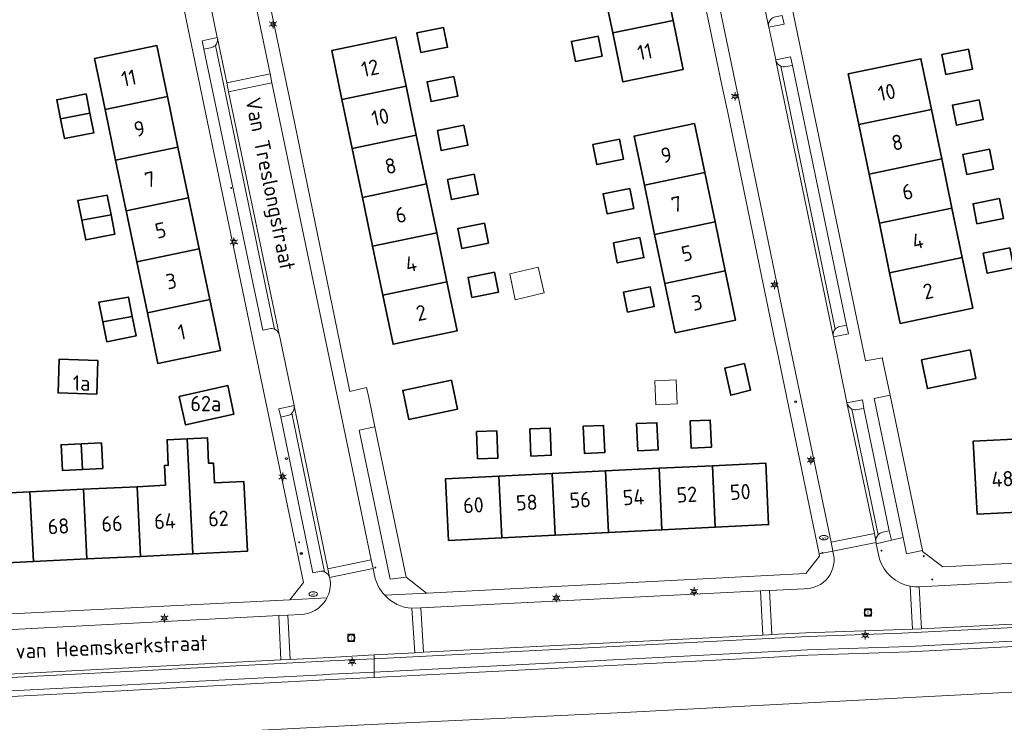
# Model space of a CAD drawing. Header units: metres. Extents: x 140853 to 145288, y 474558 to 480269.
# Tile 259 of 428: x 143668 to 143783, y 478928 to 479011. Entities that reach past the tile are written whole.
import ezdxf
from ezdxf.enums import TextEntityAlignment as Align
from ezdxf.lldxf.tags import DXFTag

# ---------------------------------------------------------------- set-up
doc = ezdxf.new("R2010")
doc.units = ezdxf.units.M
doc.header["$MEASUREMENT"] = 0
doc.linetypes.add('AM-AS', pattern=[16, 10, -2, 2, -2])
for name, color, linetype, lineweight in [('B-WE-AM-AS_SPOOR_RAIL-G', 10, 'AM-AS', 18), ('B-WE-GR-BEPLANTING_CULTUUR_BOSPLANTSOEN-G', 90, 'GR-PLANTSOEN', 18), ('B-WE-GR-BEPLANTING_CULTUUR_HEESTERS-G', 90, 'Continuous', 18), ('B-WE-GR-GROENVOORZIENING-G', 80, 'Continuous', 18), ('B-WE-IE-TERREINAFSCHEIDING_KUNSTMATIG_HEKWERK-G', 20, 'IE-TERREINAFSCHEIDING-KUNSTMATIG', 18), ('B-WE-IE-TERREINAFSCHEIDING_KUNSTMATIG_MUUR-G', 90, 'IE-TERREINAFSCHEIDING-KUNSTMATIG-DICHT', 18), ('B-WE-KL-DATA_CAI-S', 90, 'KL-CAI-N', 18), ('B-WE-KL-ET_LS_OV_LICHTMAST-S', 190, 'Continuous', 18), ('B-WE-KL-WATER_BRANDLEIDING_PUT-S', 150, 'Continuous', 18), ('B-WE-KL-WATER_PUT-S', 170, 'Continuous', 18), ('B-WE-OG-BEBOUWING-G', 7, 'Continuous', 35), ('B-WE-OG-BEBOUWING_BIJGEBOUW-G', 7, 'Continuous', 18), ('B-WE-OG-BEBOUWING_HUISNUMMER-T18', 10, 'Continuous', 18), ('B-WE-OG-BEBOUWING_STRAATNAAM-T18', 10, 'Continuous', 18), ('B-WE-OG-TERREIN_ERF-G', 7, 'Continuous', 18), ('B-WE-RI-GWA_RIOOLPUT-S', 30, 'Continuous', 18), ('B-WE-VH-GOOT-G', 170, 'Continuous', 18), ('B-WE-VH-VERHARDING_BETONSTRAATSTEEN-G', 252, 'Continuous', 18), ('B-WE-VH-VERHARDING_TEGEL-G', 252, 'Continuous', 18), ('X-XX-XX-ALGEMEEN-S', 7, 'Continuous', 18)]:
    doc.layers.add(name, color=color, linetype=linetype, lineweight=lineweight)
doc.styles.add('NLCS-ISO', font='txt')
doc.styles.get("Standard").update_dxf_attribs({"font": 'arial.ttf'})
doc.linetypes.add('GR-PLANTSOEN', pattern='A,0,[179,NLCS.shx,S=2,R=0,X=0,Y=0],-4', length=4)
doc.linetypes.add('IE-TERREINAFSCHEIDING-KUNSTMATIG', pattern='A,4,[82,NLCS.shx,S=0.75,R=90,X=0,Y=0],4,-2', length=10)
doc.linetypes.add('IE-TERREINAFSCHEIDING-KUNSTMATIG-DICHT', pattern='A,8,-1,[82,NLCS.shx,S=0.75,R=90,X=0,Y=0],-1', length=10)
tags = doc.linetypes.add('KL-CAI-N', pattern='A,4,-1,[101,NLCS.shx,S=0.5,R=0,X=0,Y=0],-1,4,-1,["C",Standard,S=1,R=0,X=-0.25,Y=-0.5],-1.5', length=12.5).pattern_tags.tags
tags[18] = DXFTag(74, 10)

# ---------------------------------------------------------------- blocks, each defined once
blk = doc.blocks.new('SIE-WEG_AFVALBAK_TYPE_01')
for radius in [0.25, 0.156]:
    blk.add_circle((0, 0), radius)
blk = doc.blocks.new('SKL-DATA_TERREINKAST-SO')
for q in [(-0.2, 0.2), (0.2, 0.2)]:
    blk.add_line((0, -0.21), q)
at = {"flags": 128}
blk.add_lwpolyline([(0.63, 0.35), (-0.63, 0.35), (-0.63, -0.35), (0.63, -0.35)], close=True, dxfattribs=at)
at = {"style": 'NLCS-ISO'}
blk.add_attdef('TYPE', text='', height=0.35, dxfattribs=at).set_placement((-0.03, 0.69), align=Align.MIDDLE_CENTER)
blk = doc.blocks.new('B-SIE-WEG_LICHTMAST-SO')
at = {"ltscale": 0.1}
for p, q in [((-1.1, 0.63), (-2.19, 1.27)), ((0, 1.27), (0, 2.53)), ((1.1, 0.63), (2.19, 1.27)), ((-1.1, -0.63), (-2.19, -1.27)), ((0, -1.27), (0, -2.53)), ((1.1, -0.63), (2.19, -1.27))]:
    blk.add_line(p, q, dxfattribs=at)
at = {"flags": 128}
for points in [[(-1.16, 0.5), (1.16, 0.5)], [(-1.16, -0.5), (1.16, -0.5)]]:
    blk.add_lwpolyline(points, dxfattribs=at)
at = {"ltscale": 0.1}
blk.add_circle((0, 0), 1.27, dxfattribs=at)
at = {"style": 'NLCS-ISO'}
blk.add_attdef('TYPE', text='', height=1.8, dxfattribs=at).set_placement((0, 2.53), align=Align.BOTTOM_CENTER)
blk = doc.blocks.new('SKL-WATERLEIDINGPUT-SO')
at = {"color": 0, "linetype": 'ByBlock', "lineweight": 18}
blk.add_ellipse((0, 0), major_axis=(2.5, 0), ratio=0.54, dxfattribs=at)
at = {"color": 0, "linetype": 'ByBlock', "lineweight": 18, "style": 'NLCS-ISO'}
blk.add_text('wl', height=1.8, dxfattribs=at).set_placement((0, 0), align=Align.MIDDLE_CENTER)
blk = doc.blocks.new('SRI-PUT_INSPECTIE-SO')
at = {"lineweight": -3, "flags": 128}
blk.add_lwpolyline([(-2, -2), (2, -2), (2, 2), (-2, 2)], close=True, dxfattribs=at)
at = {"lineweight": -3, "ltscale": 1.5}
blk.add_circle((0, 0), 2, dxfattribs=at)
at = {"ltscale": 0.1, "style": 'NLCS-ISO'}
blk.add_text('I', height=2.5, dxfattribs=at).set_placement((0, -0.01), align=Align.MIDDLE_CENTER)
blk = doc.blocks.new('SIE-WEG_STRAATPOT_BRANDKRAAN-SO')
blk.add_ellipse((0, 0), major_axis=(-0.729, 0), ratio=0.685994)
at = {"style": 'NLCS-ISO'}
blk.add_text('BR', height=0.4, dxfattribs=at).set_placement((-0.3, -0.15))

msp = doc.modelspace()

# ---------------------------------------------------------------- linework, layer by layer
at = {"layer": 'B-WE-AM-AS_SPOOR_RAIL-G', "ltscale": 0.2, "flags": 128}
msp.add_lwpolyline([(143692.079, 479002.438), (143691.871, 479003.491)], dxfattribs=at)
at = {"layer": 'B-WE-GR-BEPLANTING_CULTUUR_BOSPLANTSOEN-G', "ltscale": 0.2, "flags": 128}
msp.add_lwpolyline([(143839.13, 478934.57), (143798.346, 478932.597), (143752.719, 478930.184), (143738.605, 478929.438), (143708.01, 478927.981), (143659.155, 478925.431), (143601.586, 478922.733), (143601.828, 478917.027), (143601.759, 478916.487), (143839.195, 478928.205), (143839.371, 478927.73), (143841.714, 478928.603), (143846.49, 478930.366), (143844.836, 478934.846), (143839.13, 478934.57)], close=True, dxfattribs=at)
at = {"layer": 'B-WE-GR-BEPLANTING_CULTUUR_HEESTERS-G', "ltscale": 0.2, "flags": 128}
for points in [[(143773.659, 478948.487), (143769.856, 478966.762), (143767.993, 478966.357), (143771.4, 478950.016), (143771.799, 478948.1), (143773.659, 478948.487)], [(143709.292, 478963.056), (143707.423, 478962.632), (143711.08, 478945.136), (143712.941, 478945.346), (143709.292, 478963.056)]]:
    msp.add_lwpolyline(points, close=True, dxfattribs=at)
msp.add_lwpolyline([(143708.01, 478927.981), (143738.605, 478929.438), (143752.719, 478930.184), (143798.346, 478932.597), (143839.13, 478934.57), (143837.245, 478943.318), (143837.245, 478943.318), (143837.281, 478943.33), (143836.94, 478944.328), (143824.423, 478940.087), (143824.423, 478940.087, -0.0447731), (143820.309, 478939.123), (143820.309, 478939.123), (143819.021, 478938.978), (143772.136, 478936.56), (143760.191, 478936.168), (143755.524, 478935.93), (143709.181, 478933.564), (143704.162, 478933.307), (143677.965, 478931.895), (143658.853, 478930.944), (143636.609, 478929.789), (143597.571, 478927.808)], format="xyb", dxfattribs=at)
at = {"layer": 'B-WE-GR-GROENVOORZIENING-G', "ltscale": 0.2, "flags": 128}
for points in [[(143755.577, 479010.159), (143755.606, 479010.021), (143757.381, 479010.401), (143757.156, 479011.419), (143756.391, 479011.255), (143756.391, 479011.255, 0.1702062), (143755.823, 479010.946), (143755.823, 479010.946, 0.221314), (143755.577, 479010.159)], [(143690.753, 479008.82), (143688.959, 479008.444), (143689.181, 479007.434), (143689.955, 479007.612), (143689.955, 479007.612, 0.1702006), (143690.52, 479007.898), (143690.52, 479007.898, 0.23198), (143690.778, 479008.7), (143690.778, 479008.7), (143690.753, 479008.82)], [(143757.585, 479005.394), (143758.362, 479005.535), (143758.164, 479006.562), (143756.419, 479006.174), (143756.432, 479006.112), (143756.432, 479006.112, 0.2368501), (143756.996, 479005.447), (143756.996, 479005.447, 0.1546224), (143757.585, 479005.394)], [(143763.156, 478973.736), (143763.182, 478973.61), (143764.949, 478973.972), (143764.726, 478974.976), (143763.948, 478974.816), (143763.948, 478974.816, 0.1621129), (143763.412, 478974.531), (143763.412, 478974.531, 0.2290754), (143763.156, 478973.736)], [(143699.777, 478965.531), (143698, 478965.172), (143698.222, 478964.176), (143698.995, 478964.351), (143698.995, 478964.351, 0.1598226), (143699.533, 478964.639), (143699.533, 478964.639, 0.2386877), (143699.786, 478965.489), (143699.786, 478965.489), (143699.777, 478965.531)], [(143765.991, 478965.056), (143766.758, 478965.208), (143766.595, 478966.229), (143764.77, 478965.855), (143764.77, 478965.855, 0.172969), (143765.367, 478965.122), (143765.367, 478965.122, 0.1538204), (143765.991, 478965.056)], [(143769.764, 478950.806), (143768.993, 478950.636), (143768.993, 478950.636, 0.168697), (143768.442, 478950.345), (143768.442, 478950.345, 0.222226), (143768.193, 478949.576), (143768.193, 478949.576), (143768.222, 478949.433), (143768.228, 478949.291), (143770.027, 478949.702), (143769.764, 478950.806)]]:
    msp.add_lwpolyline(points, format="xyb", close=True, dxfattribs=at)
at = {"layer": 'B-WE-IE-TERREINAFSCHEIDING_KUNSTMATIG_HEKWERK-G', "ltscale": 0.2, "flags": 128}
for points in [[(143839.13, 478934.57), (143798.346, 478932.597), (143752.719, 478930.184)], [(143752.719, 478930.184), (143738.605, 478929.438), (143708.01, 478927.981), (143659.155, 478925.431), (143601.586, 478922.733), (143601.828, 478917.027)]]:
    msp.add_lwpolyline(points, dxfattribs=at)
at = {"layer": 'B-WE-IE-TERREINAFSCHEIDING_KUNSTMATIG_MUUR-G', "ltscale": 0.2, "flags": 128}
for points in [[(143769.856, 478966.762), (143773.659, 478948.487)], [(143712.941, 478945.346), (143709.292, 478963.056)]]:
    msp.add_lwpolyline(points, dxfattribs=at)
at = {"layer": 'B-WE-OG-BEBOUWING-G', "ltscale": 0.2, "flags": 128}
for points in [[(143743.14, 479016.601), (143736.041, 479015.125), (143737.239, 479009.361), (143744.338, 479010.836), (143743.14, 479016.601)], [(143737.239, 479009.361), (143738.437, 479003.596), (143745.536, 479005.071), (143744.338, 479010.836), (143737.239, 479009.361)], [(143717.35, 479010.008), (143714.222, 479009.381), (143714.682, 479007.036), (143717.819, 479007.664), (143717.35, 479010.008)], [(143712.948, 479003.108), (143711.747, 479008.864), (143704.2, 479007.287), (143705.403, 479001.531), (143712.948, 479003.108)], [(143735.517, 479008.982), (143732.389, 479008.356), (143732.848, 479006.011), (143735.986, 479006.639), (143735.517, 479008.982)], [(143684.893, 479001.878), (143683.645, 479007.867), (143676.312, 479006.339), (143677.558, 479000.35), (143684.893, 479001.878)], [(143779.077, 479007.458), (143775.949, 479006.832), (143776.408, 479004.486), (143779.546, 479005.115), (143779.077, 479007.458)], [(143766.173, 478998.581), (143774.71, 479000.358), (143773.47, 479006.315), (143764.933, 479004.538), (143766.173, 478998.581)], [(143718.551, 479004.252), (143715.423, 479003.625), (143715.883, 479001.28), (143719.021, 479001.908), (143718.551, 479004.252)], [(143714.15, 478997.352), (143712.948, 479003.108), (143705.403, 479001.531), (143706.606, 478995.776), (143714.15, 478997.352)], [(143675.78, 478999.903), (143675.323, 479002.186), (143671.881, 479001.496), (143672.328, 478999.261), (143675.78, 478999.903)], [(143686.13, 478995.942), (143684.893, 479001.878), (143677.558, 479000.35), (143678.794, 478994.412), (143686.13, 478995.942)], [(143780.317, 479001.501), (143777.189, 479000.875), (143777.649, 478998.529), (143780.786, 478999.158), (143780.317, 479001.501)], [(143775.921, 478994.543), (143774.71, 479000.358), (143766.173, 478998.581), (143767.384, 478992.766), (143775.921, 478994.543)], [(143675.78, 478999.903), (143672.328, 478999.261), (143672.795, 478996.931), (143676.237, 478997.62), (143675.78, 478999.903)], [(143719.752, 478998.496), (143716.625, 478997.869), (143717.084, 478995.524), (143720.222, 478996.152), (143719.752, 478998.496)], [(143740.965, 478991.445), (143748.063, 478992.926), (143746.856, 478998.706), (143739.759, 478997.225), (143740.965, 478991.445)], [(143707.809, 478990.02), (143715.351, 478991.596), (143714.15, 478997.352), (143706.606, 478995.776), (143707.809, 478990.02)], [(143738.035, 478996.853), (143734.907, 478996.226), (143735.366, 478993.881), (143738.504, 478994.509), (143738.035, 478996.853)], [(143687.377, 478989.958), (143686.13, 478995.942), (143678.794, 478994.412), (143680.039, 478988.429), (143687.377, 478989.958)], [(143781.528, 478995.686), (143778.4, 478995.059), (143778.859, 478992.714), (143781.997, 478993.342), (143781.528, 478995.686)], [(143768.59, 478986.97), (143777.127, 478988.747), (143775.921, 478994.543), (143767.384, 478992.766), (143768.59, 478986.97)], [(143720.954, 478992.74), (143717.826, 478992.113), (143718.286, 478989.768), (143721.423, 478990.396), (143720.954, 478992.74)], [(143742.172, 478985.664), (143749.269, 478987.145), (143748.063, 478992.926), (143740.965, 478991.445), (143742.172, 478985.664)], [(143715.351, 478991.596), (143707.809, 478990.02), (143709.012, 478984.264), (143716.552, 478985.84), (143715.351, 478991.596)], [(143739.241, 478991.072), (143736.113, 478990.446), (143736.573, 478988.1), (143739.711, 478988.729), (143739.241, 478991.072)], [(143674.809, 478987.339), (143678.261, 478987.981), (143677.804, 478990.263), (143674.343, 478989.668), (143674.809, 478987.339)], [(143688.624, 478983.975), (143687.377, 478989.958), (143680.039, 478988.429), (143681.284, 478982.445), (143688.624, 478983.975)], [(143782.734, 478989.89), (143779.607, 478989.263), (143780.066, 478986.918), (143783.204, 478987.547), (143782.734, 478989.89)], [(143777.127, 478988.747), (143768.59, 478986.97), (143769.801, 478981.155), (143778.338, 478982.932), (143777.127, 478988.747)], [(143674.809, 478987.339), (143675.276, 478985.009), (143678.718, 478985.698), (143678.261, 478987.981), (143674.809, 478987.339)], [(143722.155, 478986.984), (143719.027, 478986.357), (143719.487, 478984.012), (143722.625, 478984.64), (143722.155, 478986.984)], [(143749.269, 478987.145), (143742.172, 478985.664), (143743.378, 478979.884), (143750.476, 478981.365), (143749.269, 478987.145)], [(143716.552, 478985.84), (143709.012, 478984.264), (143710.215, 478978.509), (143717.754, 478980.084), (143716.552, 478985.84)], [(143740.448, 478985.292), (143737.32, 478984.665), (143737.78, 478982.32), (143740.917, 478982.948), (143740.448, 478985.292)], [(143689.871, 478977.991), (143688.624, 478983.975), (143681.284, 478982.445), (143682.53, 478976.461), (143689.871, 478977.991)], [(143783.945, 478984.075), (143780.817, 478983.448), (143781.277, 478981.103), (143784.415, 478981.731), (143783.945, 478984.075)], [(143769.801, 478981.155), (143771.041, 478975.198), (143779.578, 478976.975), (143778.338, 478982.932), (143769.801, 478981.155)], [(143723.356, 478981.228), (143720.229, 478980.601), (143720.688, 478978.256), (143723.826, 478978.884), (143723.356, 478981.228)], [(143743.378, 478979.884), (143744.585, 478974.103), (143751.682, 478975.585), (143750.476, 478981.365), (143743.378, 478979.884)], [(143710.215, 478978.509), (143711.418, 478972.753), (143718.955, 478974.328), (143717.754, 478980.084), (143710.215, 478978.509)], [(143741.654, 478979.511), (143738.526, 478978.885), (143738.986, 478976.539), (143742.124, 478977.168), (143741.654, 478979.511)], [(143677.3, 478975.371), (143680.752, 478976.013), (143680.295, 478978.296), (143676.833, 478977.701), (143677.3, 478975.371)], [(143682.53, 478976.461), (143683.775, 478970.477), (143691.118, 478972.008), (143689.871, 478977.991), (143682.53, 478976.461)], [(143677.3, 478975.371), (143677.767, 478973.041), (143681.209, 478973.73), (143680.752, 478976.013), (143677.3, 478975.371)], [(143773.549, 478970.896), (143774.244, 478967.538), (143779.951, 478968.728), (143779.258, 478972.077), (143773.549, 478970.896)], [(143676.718, 478970.842), (143672.177, 478971.001), (143672.037, 478967.021), (143676.579, 478966.88), (143676.718, 478970.842)], [(143752.749, 478970.465), (143750.406, 478969.949), (143751.111, 478966.75), (143753.438, 478967.34), (143752.749, 478970.465)], [(143686.257, 478966.607), (143687.012, 478963.261), (143692.676, 478964.538), (143692.001, 478967.881), (143686.257, 478966.607)], [(143718.268, 478968.515), (143712.554, 478967.31), (143713.27, 478963.914), (143718.984, 478965.12), (143718.268, 478968.515)], [(143733.778, 478963.101), (143733.909, 478959.914), (143736.297, 478960.002), (143736.166, 478963.199), (143733.778, 478963.101)], [(143740.054, 478963.417), (143740.184, 478960.23), (143742.573, 478960.318), (143742.442, 478963.515), (143740.054, 478963.417)], [(143746.329, 478963.733), (143746.459, 478960.545), (143748.848, 478960.633), (143748.717, 478963.83), (143746.329, 478963.733)], [(143721.228, 478962.47), (143721.359, 478959.283), (143723.747, 478959.371), (143723.616, 478962.568), (143721.228, 478962.47)], [(143727.503, 478962.786), (143727.634, 478959.598), (143730.022, 478959.686), (143729.891, 478962.884), (143727.503, 478962.786)], [(143674.762, 478961.038), (143672.39, 478960.924), (143672.535, 478957.917), (143674.907, 478958.031), (143674.762, 478961.038)], [(143674.762, 478961.038), (143674.907, 478958.031), (143677.279, 478958.146), (143677.134, 478961.153), (143674.762, 478961.038)], [(143687.866, 478948.104), (143687.213, 478961.639), (143684.841, 478961.524), (143684.986, 478958.517), (143684.546, 478958.496), (143684.659, 478956.159), (143681.312, 478955.998), (143681.708, 478947.807), (143687.866, 478948.104)], [(143687.866, 478948.104), (143694.283, 478948.413), (143693.888, 478956.603), (143690.402, 478956.436), (143690.289, 478958.773), (143689.73, 478958.746), (143689.585, 478961.753), (143687.213, 478961.639), (143687.866, 478948.104)], [(143786.448, 478953.079), (143786.009, 478961.665), (143779.614, 478961.34), (143780.093, 478952.754), (143786.448, 478953.079)], [(143748.964, 478958.469), (143742.688, 478958.158), (143743.023, 478950.922), (143749.299, 478951.233), (143748.964, 478958.469)], [(143748.964, 478958.469), (143749.299, 478951.233), (143755.574, 478951.544), (143755.239, 478958.779), (143748.964, 478958.469)], [(143730.138, 478957.537), (143723.862, 478957.226), (143724.197, 478949.989), (143730.473, 478950.3), (143730.138, 478957.537)], [(143730.473, 478950.3), (143736.748, 478950.611), (143736.413, 478957.847), (143730.138, 478957.537), (143730.473, 478950.3)], [(143742.688, 478958.158), (143736.413, 478957.847), (143736.748, 478950.611), (143743.023, 478950.922), (143742.688, 478958.158)], [(143723.862, 478957.226), (143717.57, 478956.915), (143717.922, 478949.678), (143724.197, 478949.989), (143723.862, 478957.226)], [(143669.122, 478947.2), (143668.727, 478955.391), (143662.434, 478955.087), (143662.83, 478946.896), (143669.122, 478947.2)], [(143669.122, 478947.2), (143675.415, 478947.503), (143675.019, 478955.694), (143668.727, 478955.391), (143669.122, 478947.2)], [(143675.415, 478947.503), (143681.708, 478947.807), (143681.312, 478955.998), (143675.019, 478955.694), (143675.415, 478947.503)]]:
    msp.add_lwpolyline(points, close=True, dxfattribs=at)
at = {"layer": 'B-WE-OG-BEBOUWING_BIJGEBOUW-G', "ltscale": 0.2, "flags": 128}
for points in [[(143729.19, 478978.789), (143728.482, 478981.81), (143725.158, 478981.031), (143725.771, 478977.988), (143729.19, 478978.789)], [(143744.684, 478968.558), (143742.18, 478968.427), (143742.327, 478965.61), (143744.831, 478965.74), (143744.684, 478968.558)]]:
    msp.add_lwpolyline(points, close=True, dxfattribs=at)
at = {"layer": 'B-WE-OG-TERREIN_ERF-G', "ltscale": 0.2, "flags": 128}
for points in [[(143785.933, 479097.282), (143774.673, 479120.012), (143774.118, 479121.132), (143742.91, 479105.788), (143741.519, 479102.907), (143741.537, 479102.821), (143745.421, 479084.399), (143745.421, 479084.399), (143746.346, 479080.017), (143746.604, 479078.796), (143744.585, 479078.375), (143751.984, 479042.792), (143759.348, 479007.38), (143760.883, 479000), (143766.964, 478970.79), (143768.946, 478971.131), (143768.979, 478970.972), (143769.856, 478966.762), (143773.659, 478948.487), (143773.68, 478948.386), (143776.07, 478946.577), (143818.984, 478948.766)], [(143688.615, 479052.58), (143699.607, 479000), (143706.344, 478967.192), (143708.311, 478967.649), (143708.563, 478966.468), (143709.292, 478963.056), (143712.941, 478945.346), (143715.347, 478943.463), (143715.444, 478943.468), (143759.965, 478945.786), (143761.566, 478947.824), (143761.511, 478948.087), (143756.522, 478972.131), (143756.339, 478973.012), (143750.759, 479000), (143750.273, 479002.33), (143750.089, 479003.211), (143742.734, 479038.442)]]:
    msp.add_lwpolyline(points, dxfattribs=at)
for points in [[(143675.076, 479068.858), (143674.844, 479069.98), (143672.632, 479071.099), (143646.002, 479057.919), (143630.025, 479050.011), (143628.614, 479047.262), (143637.37, 479004.897), (143645.77, 478964.471), (143647.7, 478964.869), (143647.996, 478963.385), (143652.374, 478942.352), (143654.797, 478940.47), (143699.262, 478942.709), (143700.753, 478944.567), (143700.892, 478944.74), (143695.677, 478969.698), (143689.344, 479000), (143675.076, 479068.858)], [(143741.941, 479022.365), (143743.14, 479016.601), (143744.338, 479010.836), (143745.536, 479005.071), (143738.437, 479003.596), (143737.239, 479009.361), (143736.041, 479015.125), (143734.843, 479020.89), (143733.645, 479026.655), (143732.447, 479032.42), (143739.545, 479033.895), (143740.743, 479028.13), (143741.941, 479022.365)], [(143717.35, 479010.008), (143717.819, 479007.664), (143714.682, 479007.036), (143714.222, 479009.381), (143717.35, 479010.008)], [(143705.403, 479001.531), (143704.2, 479007.287), (143711.747, 479008.864), (143712.948, 479003.108), (143714.15, 478997.352), (143715.351, 478991.596), (143716.552, 478985.84), (143717.754, 478980.084), (143718.955, 478974.328), (143711.418, 478972.753), (143710.215, 478978.509), (143709.012, 478984.264), (143707.809, 478990.02), (143706.606, 478995.776), (143705.403, 479001.531)], [(143735.517, 479008.982), (143735.986, 479006.639), (143732.848, 479006.011), (143732.389, 479008.356), (143735.517, 479008.982)], [(143684.893, 479001.878), (143686.13, 478995.942), (143687.377, 478989.958), (143688.624, 478983.975), (143689.871, 478977.991), (143691.118, 478972.008), (143683.775, 478970.477), (143682.53, 478976.461), (143681.284, 478982.445), (143680.039, 478988.429), (143678.794, 478994.412), (143677.558, 479000.35), (143676.312, 479006.339), (143683.645, 479007.867), (143684.893, 479001.878)], [(143779.077, 479007.458), (143779.546, 479005.115), (143776.408, 479004.486), (143775.949, 479006.832), (143779.077, 479007.458)], [(143774.71, 479000.358), (143775.921, 478994.543), (143777.127, 478988.747), (143778.338, 478982.932), (143779.578, 478976.975), (143771.041, 478975.198), (143769.801, 478981.155), (143768.59, 478986.97), (143767.384, 478992.766), (143766.173, 478998.581), (143764.933, 479004.538), (143773.47, 479006.315), (143774.71, 479000.358)], [(143718.551, 479004.252), (143719.021, 479001.908), (143715.883, 479001.28), (143715.423, 479003.625), (143718.551, 479004.252)], [(143672.328, 478999.261), (143671.881, 479001.496), (143675.323, 479002.186), (143675.78, 478999.903), (143676.237, 478997.62), (143672.795, 478996.931), (143672.328, 478999.261)], [(143780.317, 479001.501), (143780.786, 478999.158), (143777.649, 478998.529), (143777.189, 479000.875), (143780.317, 479001.501)], [(143719.752, 478998.496), (143720.222, 478996.152), (143717.084, 478995.524), (143716.625, 478997.869), (143719.752, 478998.496)], [(143750.476, 478981.365), (143751.682, 478975.585), (143744.585, 478974.103), (143743.378, 478979.884), (143742.172, 478985.664), (143740.965, 478991.445), (143739.759, 478997.225), (143746.856, 478998.706), (143748.063, 478992.926), (143749.269, 478987.145), (143750.476, 478981.365)], [(143738.035, 478996.853), (143738.504, 478994.509), (143735.366, 478993.881), (143734.907, 478996.226), (143738.035, 478996.853)], [(143781.528, 478995.686), (143781.997, 478993.342), (143778.859, 478992.714), (143778.4, 478995.059), (143781.528, 478995.686)], [(143720.954, 478992.74), (143721.423, 478990.396), (143718.286, 478989.768), (143717.826, 478992.113), (143720.954, 478992.74)], [(143739.241, 478991.072), (143739.711, 478988.729), (143736.573, 478988.1), (143736.113, 478990.446), (143739.241, 478991.072)], [(143678.261, 478987.981), (143678.718, 478985.698), (143675.276, 478985.009), (143674.809, 478987.339), (143674.343, 478989.668), (143677.804, 478990.263), (143678.261, 478987.981)], [(143782.734, 478989.89), (143783.204, 478987.547), (143780.066, 478986.918), (143779.607, 478989.263), (143782.734, 478989.89)], [(143722.155, 478986.984), (143722.625, 478984.64), (143719.487, 478984.012), (143719.027, 478986.357), (143722.155, 478986.984)], [(143740.448, 478985.292), (143740.917, 478982.948), (143737.78, 478982.32), (143737.32, 478984.665), (143740.448, 478985.292)], [(143783.945, 478984.075), (143784.415, 478981.731), (143781.277, 478981.103), (143780.817, 478983.448), (143783.945, 478984.075)], [(143723.356, 478981.228), (143723.826, 478978.884), (143720.688, 478978.256), (143720.229, 478980.601), (143723.356, 478981.228)], [(143741.654, 478979.511), (143742.124, 478977.168), (143738.986, 478976.539), (143738.526, 478978.885), (143741.654, 478979.511)], [(143680.752, 478976.013), (143681.209, 478973.73), (143677.767, 478973.041), (143677.3, 478975.371), (143676.833, 478977.701), (143680.295, 478978.296), (143680.752, 478976.013)], [(143773.549, 478970.896), (143779.258, 478972.077), (143779.951, 478968.728), (143774.244, 478967.538), (143773.549, 478970.896)], [(143676.718, 478970.842), (143676.579, 478966.88), (143672.037, 478967.021), (143672.177, 478971.001), (143676.718, 478970.842)], [(143752.749, 478970.465), (143753.438, 478967.34), (143751.111, 478966.75), (143750.406, 478969.949), (143752.749, 478970.465)], [(143686.257, 478966.607), (143692.001, 478967.881), (143692.676, 478964.538), (143687.012, 478963.261), (143686.257, 478966.607)], [(143718.268, 478968.515), (143718.984, 478965.12), (143713.27, 478963.914), (143712.554, 478967.31), (143718.268, 478968.515)], [(143733.778, 478963.101), (143736.166, 478963.199), (143736.297, 478960.002), (143733.909, 478959.914), (143733.778, 478963.101)], [(143740.054, 478963.417), (143742.442, 478963.515), (143742.573, 478960.318), (143740.184, 478960.23), (143740.054, 478963.417)], [(143746.329, 478963.733), (143748.717, 478963.83), (143748.848, 478960.633), (143746.459, 478960.545), (143746.329, 478963.733)], [(143809.967, 478954.283), (143803.984, 478953.977), (143798.011, 478953.671), (143792.038, 478953.365), (143786.448, 478953.079), (143780.093, 478952.754), (143779.614, 478961.34), (143786.009, 478961.665), (143791.629, 478961.95), (143797.602, 478962.253), (143803.575, 478962.557), (143809.528, 478962.859), (143815.52, 478963.163), (143815.929, 478954.588), (143809.967, 478954.283)], [(143721.228, 478962.47), (143723.616, 478962.568), (143723.747, 478959.371), (143721.359, 478959.283), (143721.228, 478962.47)], [(143727.503, 478962.786), (143729.891, 478962.884), (143730.022, 478959.686), (143727.634, 478959.598), (143727.503, 478962.786)], [(143681.708, 478947.807), (143675.415, 478947.503), (143669.122, 478947.2), (143662.83, 478946.896), (143656.537, 478946.593), (143656.141, 478954.784), (143662.434, 478955.087), (143668.727, 478955.391), (143675.019, 478955.694), (143681.312, 478955.998), (143684.659, 478956.159), (143684.546, 478958.496), (143684.986, 478958.517), (143684.841, 478961.524), (143687.213, 478961.639), (143689.585, 478961.753), (143689.73, 478958.746), (143690.289, 478958.773), (143690.402, 478956.436), (143693.888, 478956.603), (143694.283, 478948.413), (143687.866, 478948.104), (143681.708, 478947.807)], [(143677.134, 478961.153), (143677.279, 478958.146), (143674.907, 478958.031), (143672.535, 478957.917), (143672.39, 478960.924), (143674.762, 478961.038), (143677.134, 478961.153)], [(143736.748, 478950.611), (143730.473, 478950.3), (143724.197, 478949.989), (143717.922, 478949.678), (143717.57, 478956.915), (143723.862, 478957.226), (143730.138, 478957.537), (143736.413, 478957.847), (143742.688, 478958.158), (143748.964, 478958.469), (143755.239, 478958.779), (143755.574, 478951.544), (143749.299, 478951.233), (143743.023, 478950.922), (143736.748, 478950.611)]]:
    msp.add_lwpolyline(points, close=True, dxfattribs=at)
at = {"layer": 'B-WE-VH-GOOT-G', "ltscale": 0.2, "flags": 128}
for points in [[(143755.577, 479010.159), (143753.61, 479019.711)], [(143691.871, 479003.491), (143690.778, 479008.7)], [(143763.156, 478973.736), (143756.432, 479006.112)], [(143692.079, 479002.438), (143698.022, 478973.896)], [(143699.786, 478965.489), (143703.733, 478946.343)], [(143768.009, 478950.475), (143764.77, 478965.855)], [(143773.528, 478939.291), (143818.487, 478941.605)], [(143755.942, 478938.602), (143759.95, 478938.815), (143772.476, 478939.24)], [(143772.476, 478939.24), (143773.528, 478939.291)], [(143715.008, 478936.536), (143754.873, 478938.55)], [(143754.873, 478938.55), (143755.544, 478938.583)], [(143755.544, 478938.583), (143755.942, 478938.602)], [(143713.968, 478936.467), (143709.193, 478936.211)], [(143715.008, 478936.536), (143713.968, 478936.467)], [(143654.988, 478933.348), (143698.238, 478935.626)], [(143699.304, 478935.681), (143698.238, 478935.626)], [(143703.977, 478935.931), (143699.304, 478935.681)], [(143709.193, 478936.211), (143703.977, 478935.931)]]:
    msp.add_lwpolyline(points, dxfattribs=at)
at = {"layer": 'B-WE-VH-VERHARDING_BETONSTRAATSTEEN-G', "ltscale": 0.2, "flags": 128}
for points in [[(143675.076, 479068.858), (143689.344, 479000), (143695.677, 478969.698), (143700.892, 478944.74), (143700.753, 478944.567), (143699.262, 478942.709), (143702.183, 478942.847), (143703.642, 478942.915), (143703.642, 478942.915, 0.1499556), (143704.02, 478944.996), (143704.02, 478944.996), (143703.939, 478945.313), (143703.939, 478945.313, 0.2480406), (143703.362, 478946.002), (143703.362, 478946.002, 0.1616654), (143702.756, 478946.042), (143702.756, 478946.042), (143701.995, 478945.877), (143698.222, 478964.176), (143698, 478965.172), (143699.777, 478965.531), (143698.047, 478973.774), (143698.022, 478973.896), (143698.022, 478973.896, 0.2263526), (143697.481, 478974.521), (143697.481, 478974.521, 0.160646), (143696.883, 478974.579), (143696.883, 478974.579), (143696.103, 478974.421), (143689.181, 479007.434), (143688.959, 479008.444), (143690.753, 479008.82), (143689.039, 479017.077)], [(143694.14, 479018.126), (143696.966, 479004.543), (143697.178, 479003.493), (143705.989, 478961.223), (143708.826, 478947.404), (143708.826, 478947.404), (143709.062, 478946.373), (143709.233, 478945.542), (143709.233, 478945.542, 0.1363216), (143710.432, 478943.233), (143710.432, 478943.233), (143715.347, 478943.463), (143712.941, 478945.346), (143711.08, 478945.136), (143707.423, 478962.632), (143709.292, 478963.056), (143708.563, 478966.468), (143708.311, 478967.649), (143706.344, 478967.192), (143699.607, 479000), (143688.615, 479052.58)], [(143748.521, 479018.679), (143751.981, 479001.912), (143757.257, 478976.535), (143762.923, 478949.463), (143768.009, 478950.475), (143768.193, 478949.576), (143768.193, 478949.576, -0.222226), (143768.442, 478950.345), (143768.442, 478950.345), (143765.367, 478965.122), (143765.367, 478965.122, -0.172969), (143764.77, 478965.855), (143764.77, 478965.855), (143763.182, 478973.61), (143763.156, 478973.736), (143763.156, 478973.736, -0.2290754), (143763.412, 478974.531), (143763.412, 478974.531), (143756.996, 479005.447), (143756.996, 479005.447, -0.2368501), (143756.432, 479006.112), (143756.432, 479006.112), (143756.419, 479006.174), (143755.606, 479010.021), (143755.577, 479010.159), (143755.577, 479010.159, -0.221314), (143755.823, 479010.946)], [(143818.984, 478948.766), (143776.07, 478946.577), (143773.68, 478948.386), (143773.659, 478948.487), (143771.799, 478948.1), (143771.4, 478950.016), (143770.027, 478949.702), (143768.228, 478949.291), (143768.623, 478947.485), (143768.623, 478947.485, 0.2761992), (143772.227, 478944.311), (143772.227, 478944.311, 0.0649686), (143773.274, 478944.239), (143773.274, 478944.239), (143816.383, 478946.488)]]:
    msp.add_lwpolyline(points, format="xyb", dxfattribs=at)
for points in [[(143757.156, 479011.419), (143757.381, 479010.401), (143755.606, 479010.021), (143756.419, 479006.174), (143758.164, 479006.562), (143758.362, 479005.535), (143764.726, 478974.976), (143764.949, 478973.972), (143763.182, 478973.61), (143764.77, 478965.855), (143766.595, 478966.229), (143766.758, 478965.208), (143769.764, 478950.806), (143770.027, 478949.702), (143771.4, 478950.016), (143767.993, 478966.357), (143769.856, 478966.762), (143768.979, 478970.972), (143768.946, 478971.131), (143766.964, 478970.79), (143760.883, 479000), (143759.348, 479007.38), (143751.984, 479042.792)], [(143816.383, 478946.488), (143773.274, 478944.239), (143773.528, 478939.291), (143772.476, 478939.24), (143759.95, 478938.815), (143755.942, 478938.602), (143755.544, 478938.583), (143754.873, 478938.55), (143754.603, 478943.74), (143714.697, 478941.744), (143715.008, 478936.536), (143713.968, 478936.467), (143709.193, 478936.211), (143709.193, 478936.211), (143709.181, 478935.767), (143755.54, 478938.146), (143760.232, 478938.387), (143771.219, 478938.772), (143818.608, 478941.183)], [(143618.242, 478931.069), (143695.938, 478935.087), (143704.008, 478935.501), (143709.181, 478935.767), (143709.181, 478935.767), (143709.193, 478936.211), (143703.977, 478935.931), (143699.304, 478935.681), (143698.238, 478935.626), (143697.974, 478940.832), (143654.704, 478938.59)], [(143597.571, 478927.808), (143636.609, 478929.789), (143658.853, 478930.944), (143677.965, 478931.895), (143704.162, 478933.307), (143709.181, 478933.564), (143709.181, 478933.564), (143709.181, 478934.195), (143704.118, 478933.936), (143703.115, 478933.885), (143658.848, 478931.61), (143633.967, 478930.295), (143618.434, 478929.546), (143588.649, 478928.008)]]:
    msp.add_lwpolyline(points, dxfattribs=at)
for points in [[(143691.871, 479003.491), (143696.966, 479004.543), (143694.14, 479018.126), (143689.039, 479017.077), (143690.753, 479008.82), (143690.778, 479008.7), (143691.871, 479003.491)], [(143696.966, 479004.543), (143691.871, 479003.491), (143692.079, 479002.438), (143697.178, 479003.493), (143696.966, 479004.543)], [(143768.193, 478949.576), (143768.009, 478950.475), (143762.923, 478949.463), (143763.116, 478948.401), (143768.222, 478949.433), (143768.193, 478949.576)], [(143709.062, 478946.373), (143708.826, 478947.404), (143703.733, 478946.343), (143703.939, 478945.313), (143709.062, 478946.373)], [(143754.873, 478938.55), (143755.544, 478938.583), (143755.942, 478938.602), (143755.674, 478943.81), (143755.583, 478943.804), (143754.603, 478943.74), (143754.873, 478938.55)], [(143713.639, 478941.7), (143713.968, 478936.467), (143715.008, 478936.536), (143714.697, 478941.744), (143713.639, 478941.7)], [(143699.043, 478940.895), (143697.974, 478940.832), (143698.238, 478935.626), (143699.304, 478935.681), (143699.043, 478940.895)]]:
    msp.add_lwpolyline(points, close=True, dxfattribs=at)
for points in [[(143708.826, 478947.404), (143705.989, 478961.223), (143697.178, 479003.493), (143692.079, 479002.438), (143691.871, 479003.491), (143690.778, 479008.7), (143690.778, 479008.7, -0.23198), (143690.52, 479007.898), (143690.52, 479007.898), (143697.481, 478974.521), (143697.481, 478974.521, -0.2263526), (143698.022, 478973.896), (143698.022, 478973.896), (143698.047, 478973.774), (143699.777, 478965.531), (143699.786, 478965.489), (143699.786, 478965.489, -0.2386877), (143699.533, 478964.639), (143699.533, 478964.639), (143703.362, 478946.002), (143703.362, 478946.002, -0.2480406), (143703.939, 478945.313), (143703.939, 478945.313), (143703.733, 478946.343), (143708.826, 478947.404)], [(143696.883, 478974.579, -0.160646), (143697.481, 478974.521), (143697.481, 478974.521), (143690.52, 479007.898), (143690.52, 479007.898, -0.1702006), (143689.955, 479007.612), (143689.955, 479007.612), (143689.181, 479007.434), (143696.103, 478974.421), (143696.883, 478974.579)], [(143763.412, 478974.531, -0.1621129), (143763.948, 478974.816), (143763.948, 478974.816), (143764.726, 478974.976), (143758.362, 479005.535), (143757.585, 479005.394), (143757.585, 479005.394, -0.1546224), (143756.996, 479005.447), (143756.996, 479005.447), (143763.412, 478974.531)], [(143702.756, 478946.042, -0.1616654), (143703.362, 478946.002), (143703.362, 478946.002), (143699.533, 478964.639), (143699.533, 478964.639, -0.1598226), (143698.995, 478964.351), (143698.995, 478964.351), (143698.222, 478964.176), (143701.995, 478945.877), (143702.756, 478946.042)], [(143768.993, 478950.636), (143769.764, 478950.806), (143766.758, 478965.208), (143765.991, 478965.056), (143765.991, 478965.056, -0.1538204), (143765.367, 478965.122), (143765.367, 478965.122), (143768.442, 478950.345), (143768.442, 478950.345, -0.168697), (143768.993, 478950.636)], [(143755.942, 478938.602), (143759.95, 478938.815), (143772.476, 478939.24), (143772.227, 478944.311), (143772.227, 478944.311, -0.2761992), (143768.623, 478947.485), (143768.623, 478947.485), (143768.228, 478949.291), (143768.222, 478949.433), (143763.116, 478948.401), (143763.116, 478948.401, -0.5160866), (143759.744, 478943.999), (143759.744, 478943.999), (143755.674, 478943.81), (143755.942, 478938.602)], [(143759.744, 478943.999, 0.5160866), (143763.116, 478948.401), (143763.116, 478948.401), (143761.511, 478948.087), (143761.566, 478947.824), (143759.965, 478945.786), (143715.444, 478943.468), (143715.347, 478943.463), (143710.432, 478943.233), (143710.432, 478943.233, 0.1898835), (143713.639, 478941.7), (143713.639, 478941.7), (143714.697, 478941.744), (143754.603, 478943.74), (143755.583, 478943.804), (143755.674, 478943.81), (143759.744, 478943.999)], [(143713.968, 478936.467), (143713.639, 478941.7), (143713.639, 478941.7, -0.1898835), (143710.432, 478943.233), (143710.432, 478943.233, -0.1363216), (143709.233, 478945.542), (143709.233, 478945.542), (143709.062, 478946.373), (143703.939, 478945.313), (143704.02, 478944.996), (143704.02, 478944.996, -0.1499556), (143703.642, 478942.915), (143703.642, 478942.915), (143703.502, 478942.671), (143703.502, 478942.671, -0.2551384), (143700.508, 478940.977), (143700.508, 478940.977), (143699.043, 478940.895), (143699.304, 478935.681), (143703.977, 478935.931), (143709.193, 478936.211), (143713.968, 478936.467)], [(143818.608, 478941.183), (143771.219, 478938.772), (143760.232, 478938.387), (143755.54, 478938.146), (143709.181, 478935.767), (143709.181, 478934.195), (143755.529, 478936.564), (143760.127, 478936.799), (143772.102, 478937.193), (143818.993, 478939.627), (143820.235, 478939.775), (143820.235, 478939.775, 0.0422428), (143824.254, 478940.721), (143824.254, 478940.721), (143836.706, 478944.922), (143836.391, 478945.892), (143836.391, 478945.892, -0.1516072), (143836.37, 478946.479), (143836.37, 478946.479), (143823.685, 478942.218), (143823.685, 478942.218, -0.0449032), (143820.058, 478941.337), (143820.058, 478941.337, -0.0178759), (143818.608, 478941.183)], [(143772.476, 478939.24), (143773.528, 478939.291), (143773.274, 478944.239), (143773.274, 478944.239, -0.0649686), (143772.227, 478944.311), (143772.227, 478944.311), (143772.476, 478939.24)], [(143653.654, 478938.559), (143654.704, 478938.59), (143697.974, 478940.832), (143699.043, 478940.895), (143700.508, 478940.977), (143700.508, 478940.977, 0.2551384), (143703.502, 478942.671), (143703.502, 478942.671), (143703.642, 478942.915), (143702.183, 478942.847), (143699.262, 478942.709), (143654.797, 478940.47), (143652.374, 478942.352), (143648.284, 478942.26), (143645.88, 478942.142), (143645.88, 478942.142, 0.3552786), (143651.12, 478938.414), (143651.12, 478938.414), (143653.654, 478938.559)], [(143588.649, 478928.008), (143618.434, 478929.546), (143633.967, 478930.295), (143658.848, 478931.61), (143703.115, 478933.885), (143704.118, 478933.936), (143709.181, 478934.195), (143709.181, 478935.767), (143704.008, 478935.501), (143695.938, 478935.087), (143618.242, 478931.069), (143588.429, 478929.563), (143588.429, 478929.563, -0.1639875), (143588.616, 478928.985), (143588.616, 478928.985), (143588.649, 478928.008)]]:
    msp.add_lwpolyline(points, format="xyb", close=True, dxfattribs=at)
at = {"layer": 'B-WE-VH-VERHARDING_TEGEL-G', "ltscale": 0.2, "flags": 128}
msp.add_lwpolyline([(143742.734, 479038.442), (143750.089, 479003.211), (143750.273, 479002.33), (143750.759, 479000), (143756.339, 478973.012), (143756.522, 478972.131), (143761.511, 478948.087), (143763.116, 478948.401), (143762.923, 478949.463), (143757.257, 478976.535), (143751.981, 479001.912), (143748.521, 479018.679), (143748.291, 479019.719), (143747.459, 479023.781), (143747.202, 479024.823), (143741.047, 479054.499), (143731.426, 479100.651), (143731.197, 479101.674), (143728.2, 479098.459), (143730.429, 479097.386), (143736.655, 479067.564), (143742.734, 479038.442)], close=True, dxfattribs=at)
msp.add_lwpolyline([(143709.181, 478934.195), (143709.181, 478933.564), (143755.524, 478935.93), (143760.191, 478936.168), (143772.136, 478936.56), (143819.021, 478938.978), (143820.309, 478939.123), (143820.309, 478939.123, 0.0447731), (143824.423, 478940.087), (143824.423, 478940.087), (143836.94, 478944.328), (143836.706, 478944.922), (143824.254, 478940.721), (143824.254, 478940.721, -0.0422428), (143820.235, 478939.775), (143820.235, 478939.775), (143818.993, 478939.627), (143772.102, 478937.193), (143760.127, 478936.799), (143755.529, 478936.564), (143709.181, 478934.195)], format="xyb", close=True, dxfattribs=at)

# ---------------------------------------------------------------- block references
at = {"layer": 'B-WE-KL-DATA_CAI-S', "xscale": 0.2, "yscale": 0.2, "zscale": 0.2}
msp.add_blockref('SKL-DATA_TERREINKAST-SO', (143700.636, 478948.135), dxfattribs=at)
at = {"layer": 'B-WE-KL-ET_LS_OV_LICHTMAST-S', "xscale": 0.2, "yscale": 0.2, "zscale": 0.2}
for p in [(143697.303, 479010.399), (143751.627, 479001.901), (143692.714, 478984.79), (143756.267, 478979.732), (143760.55, 478959.122), (143698.437, 478957.146), (143730.605, 478942.918), (143746.813, 478943.687), (143684.534, 478940.54), (143766.936, 478938.524), (143706.607, 478935.437)]:
    msp.add_blockref('B-SIE-WEG_LICHTMAST-SO', p, dxfattribs=at)
at = {"layer": 'B-WE-KL-WATER_BRANDLEIDING_PUT-S', "xscale": 0.2, "yscale": 0.2, "zscale": 0.2}
for p in [(143758.749, 478965.971), (143698.887, 478959.294)]:
    msp.add_blockref('SIE-WEG_STRAATPOT_BRANDKRAAN-SO', p, dxfattribs=at)
at = {"layer": 'B-WE-KL-WATER_PUT-S', "xscale": 0.2, "yscale": 0.2, "zscale": 0.2}
for p in [(143762.073, 478950), (143702.016, 478943.368)]:
    msp.add_blockref('SKL-WATERLEIDINGPUT-SO', p, dxfattribs=at)
at = {"layer": 'B-WE-RI-GWA_RIOOLPUT-S', "xscale": 0.2, "yscale": 0.2, "zscale": 0.2}
for p in [(143767.26, 478941.207), (143706.495, 478938.215)]:
    msp.add_blockref('SRI-PUT_INSPECTIE-SO', p, dxfattribs=at)
at = {"layer": 'X-XX-XX-ALGEMEEN-S', "xscale": 0.2, "yscale": 0.2, "zscale": 0.2}
for p in [(143692.376, 478991.126), (143700.377, 478949.455), (143761.888, 478948.223), (143768.837, 478948.479), (143773.81, 478947.839), (143709.332, 478946.48), (143774.814, 478945.087)]:
    msp.add_blockref('SIE-WEG_AFVALBAK_TYPE_01', p, dxfattribs=at)

# ---------------------------------------------------------------- texts
at = {"layer": 'B-WE-OG-BEBOUWING_HUISNUMMER-T18', "style": 'NLCS-ISO'}
for s, rotation, p in [('11', 11.7, (143741.021, 479007.139)), ('12', 11.8, (143708.717, 479005.227)), ('11', 11.8, (143680.353, 479004.057)), ('10', 11.8, (143769.469, 479002.375)), ('10', 11.8, (143709.92, 478999.472)), ('9', 11.8, (143681.596, 478998.094)), ('8', 11.8, (143770.695, 478996.489)), ('9', 11.8, (143743.544, 478994.998)), ('8', 11.8, (143711.123, 478993.716)), ('7', 11.8, (143682.838, 478992.134)), ('6', 11.8, (143771.903, 478990.682)), ('7', 11.8, (143744.75, 478989.219)), ('6', 11.8, (143712.326, 478987.96)), ('5', 11.8, (143684.085, 478986.151)), ('4', 11.8, (143773.112, 478984.878)), ('5', 11.8, (143745.957, 478983.437)), ('4', 11.8, (143713.529, 478982.205)), ('3', 11.8, (143685.332, 478980.167)), ('2', 11.8, (143774.337, 478978.992)), ('3', 11.8, (143747.163, 478977.658)), ('2', 11.8, (143714.732, 478976.449)), ('1', 11.8, (143686.579, 478974.184)), ('48', 2.9, (143783.066, 478956.911)), ('50', 2.9, (143752.238, 478955.384)), ('58', 2.8, (143727.137, 478954.14)), ('56', 2.9, (143733.412, 478954.451)), ('54', 2.9, (143739.688, 478954.762)), ('52', 2.8, (143745.963, 478955.073)), ('60', 2.9, (143720.862, 478953.829)), ('64', 2.8, (143684.594, 478951.951)), ('62', 2.8, (143690.882, 478952.254)), ('68', 2.8, (143672.076, 478951.347)), ('66', 2.8, (143678.369, 478951.65))]:
    msp.add_text(s, height=1.8, rotation=rotation, dxfattribs=at).set_placement(p, align=Align.MIDDLE_CENTER)
for s, p in [('1a', (143674.795, 478968.185)), ('62a', (143689.401, 478965.774))]:
    msp.add_text(s, height=1.8, dxfattribs=at).set_placement(p, align=Align.MIDDLE_CENTER)
at = {"layer": 'B-WE-OG-BEBOUWING_STRAATNAAM-T18', "style": 'NLCS-ISO'}
for s, rotation, p in [('Van Treslongstraat', 281.6, (143696.993, 478991.605)), ('Jacob van Heemskerkstraat', 2.6, (143674.896, 478937.011))]:
    msp.add_text(s, height=1.8, rotation=rotation, dxfattribs=at).set_placement(p, align=Align.MIDDLE_CENTER)

doc.saveas('drawing.dxf')
